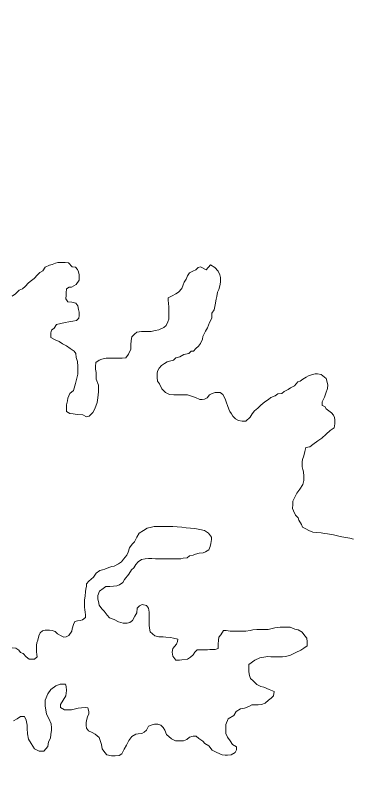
# Model space of a CAD drawing. Extents: x -1643653 to 4543381, y 1624270 to 13878484.
# Drawn here: x 589223 to 589783, y 8907453 to 8908710 of the extents above; entities that cross this region are included whole.
import ezdxf

# ---------------------------------------------------------------- set-up
doc = ezdxf.new("R2010")
doc.units = 0
doc.header["$LTSCALE"] = 160
doc.layers.add('6', color=7, linetype='Continuous', lineweight=13)
doc.layers.add('60', color=7, linetype='Continuous', lineweight=13)

msp = doc.modelspace()

# ---------------------------------------------------------------- linework, layer by layer
at = {"layer": '6'}
for points in [[(589308.3, 8908244.2), (589308.3, 8908248.2), (589308.8, 8908254.8), (589313.4, 8908257.7), (589317.4, 8908257.7), (589324.9, 8908261.7), (589330, 8908269.1), (589330, 8908273.1), (589330, 8908277.7), (589329.1, 8908282.7), (589327.1, 8908286.7), (589324.1, 8908290.7), (589318.6, 8908291.2), (589312.2, 8908297.8), (589306.7, 8908298.3), (589300.7, 8908298.4), (589294.7, 8908298.4), (589290.7, 8908297.4), (589285.2, 8908295), (589280.6, 8908294), (589273.6, 8908290.5), (589269.6, 8908284.6), (589264.5, 8908281.6), (589260.5, 8908278.1), (589255, 8908271.6), (589250.9, 8908268.7), (589245.9, 8908264.7), (589240.3, 8908258.7), (589235.8, 8908254.7), (589230.3, 8908252.3), (589224.2, 8908246.3), (589218.7, 8908242.3)], [(589741.4, 8908105.2), (589733.5, 8908112.2), (589727, 8908113.3), (589723, 8908113.3), (589719, 8908112.3), (589712.4, 8908109.9), (589708.4, 8908107.4), (589702.9, 8908104.4), (589698.4, 8908101), (589694.3, 8908100), (589688.8, 8908093.5), (589682.3, 8908090.1), (589678.2, 8908087.1), (589671.7, 8908083.6), (589667.7, 8908080.6), (589661.2, 8908079.7), (589656.7, 8908076.7), (589649.6, 8908073.8), (589645.6, 8908070.3), (589639.6, 8908066.8), (589633, 8908061.3), (589628, 8908055.9), (589622, 8908051.4), (589618.4, 8908046.4), (589614.9, 8908040.9), (589607.8, 8908034.5), (589601.8, 8908034.5), (589595.3, 8908035.6), (589590.3, 8908038.1), (589585.9, 8908042.6), (589583.9, 8908046.7), (589580.9, 8908050.7), (589579.5, 8908054.7), (589577, 8908060.7), (589575.5, 8908064.7), (589573.1, 8908071.8), (589569.6, 8908078.8), (589565.2, 8908082.3), (589560.7, 8908082.3), (589556.7, 8908081.9), (589551.6, 8908080.4), (589547.1, 8908078.4), (589543.6, 8908073.4), (589539.1, 8908071), (589535.1, 8908070.5), (589531.1, 8908070.5), (589524.1, 8908074.1), (589510.6, 8908078.2), (589496.1, 8908078.3), (589487.6, 8908078.3), (589480.6, 8908078.9), (589474.1, 8908081.9), (589467.7, 8908088.5), (589464.2, 8908096.5), (589460.8, 8908101), (589460.3, 8908107.1), (589460.3, 8908113.6), (589460.9, 8908117.6), (589463.4, 8908122.6), (589467.5, 8908127), (589472.5, 8908130.5), (589476.5, 8908133), (589483, 8908134.9), (589487, 8908135.9), (589491.1, 8908139.9), (589497.6, 8908141.3), (589504.6, 8908145.3), (589512.6, 8908146.8), (589516.7, 8908150.7), (589520.7, 8908151.2), (589524.7, 8908155.2), (589528.7, 8908159.2), (589532.3, 8908163.7), (589535.3, 8908171.1), (589536.3, 8908175.6), (589540.4, 8908184.1), (589544, 8908189.6), (589547.5, 8908198.6), (589551.1, 8908206.1), (589551.2, 8908214.1), (589555.2, 8908219.6), (589556.8, 8908228.1), (589558.3, 8908237.6), (589559.4, 8908242.1), (589560.4, 8908249.1), (589563, 8908253.6), (589564.5, 8908259.6), (589565.6, 8908265.6), (589565.6, 8908273.6), (589564.6, 8908278.1), (589561.7, 8908284.1), (589556.2, 8908290.2), (589548.8, 8908294.7), (589541.7, 8908286.3)], [(589541.7, 8908286.3), (589532.2, 8908291.3), (589528.2, 8908290.4), (589524.2, 8908286.4), (589519.2, 8908283.9), (589514.2, 8908281.4), (589510.6, 8908276.4), (589508.1, 8908271), (589505, 8908266), (589503.5, 8908261.5), (589501.4, 8908255), (589495.4, 8908249), (589491.4, 8908246.5), (589485.3, 8908243.1), (589478.3, 8908239.6), (589478.3, 8908235.6), (589478.7, 8908230.1), (589479.7, 8908224.6), (589479.7, 8908218.6), (589479.6, 8908211.6), (589479.5, 8908204.1), (589478, 8908199.6), (589475, 8908193.6), (589470.9, 8908190.1), (589462.9, 8908186.6), (589456.9, 8908185.2), (589449.9, 8908183.7), (589445.4, 8908183.8), (589438.4, 8908183.8), (589433.9, 8908183.8), (589426.4, 8908182.4), (589422.3, 8908179.4), (589417.8, 8908174.9), (589416.8, 8908168.9), (589416.2, 8908161.4), (589416.1, 8908154.4), (589412.1, 8908145.9), (589408, 8908139.9), (589401.5, 8908139.5), (589395, 8908139.5), (589386.5, 8908139.1), (589382, 8908139.1), (589375, 8908139.2), (589368, 8908137.7), (589363.5, 8908135.7), (589357.9, 8908132.3), (589357.4, 8908125.2), (589357.4, 8908121.2), (589358.3, 8908115.7), (589358.7, 8908104.2), (589362.2, 8908094.2), (589362.1, 8908083.2), (589361.5, 8908073.2), (589359.9, 8908065.7), (589356.4, 8908055.2), (589352.8, 8908048.7), (589346.8, 8908042.7), (589342.2, 8908041.7), (589336.3, 8908044.8), (589326.8, 8908045.3), (589320.3, 8908046.4), (589314.8, 8908047.4), (589309.3, 8908050.5), (589308.8, 8908055), (589308.9, 8908061.5), (589310.9, 8908068.5), (589311, 8908073), (589314.5, 8908080.5), (589320.6, 8908085.4), (589324.2, 8908096.9), (589327.8, 8908112.4), (589327.9, 8908125.4), (589327.4, 8908133.5), (589325, 8908140.5), (589324.5, 8908147), (589321.6, 8908151), (589315.1, 8908155.6), (589309.1, 8908159.6), (589302.2, 8908163.2), (589296.7, 8908167.2), (589290.2, 8908169.8), (589283.2, 8908173.8), (589282.8, 8908181.3), (589284.3, 8908185.8), (589288.3, 8908189.3), (589292.4, 8908195.3), (589299.4, 8908196.7), (589306.9, 8908198.7), (589312.9, 8908199.7), (589319.5, 8908200.6), (589325.5, 8908202.1), (589329.5, 8908205.6), (589330, 8908210.1), (589330.1, 8908216.1), (589329.1, 8908220.1), (589328.1, 8908226.1), (589324.7, 8908230.6), (589318.2, 8908232.7), (589311.2, 8908233.2), (589308.2, 8908238.2), (589308.3, 8908244.2)], [(589786.9, 8907838), (589780.9, 8907839.6), (589774.4, 8907841.1), (589767.4, 8907842.1), (589760.4, 8907843.7), (589753.9, 8907845.2), (589743.9, 8907846.8), (589739, 8907847.8), (589733, 8907848.4), (589725.5, 8907849.4), (589719.5, 8907850), (589712.5, 8907852.5), (589707.5, 8907855.1), (589702, 8907858.1), (589700.5, 8907862.6), (589696.1, 8907869.7), (589695.1, 8907873.7), (589690.7, 8907878.2), (589687.2, 8907885.2), (589685.7, 8907889.2), (589685.8, 8907895.8), (589685.8, 8907901.3), (589689.4, 8907908.2), (589692.9, 8907914.7), (589697.5, 8907921.2), (589702.6, 8907929.2), (589704.1, 8907935.7), (589704.2, 8907943.2), (589703.7, 8907950.2), (589702.7, 8907954.2), (589701.8, 8907958.2), (589701.8, 8907962.2), (589701.8, 8907966.8), (589702.4, 8907970.8), (589704.4, 8907976.8), (589706, 8907983.8), (589707.5, 8907990.8), (589714.5, 8907991.7), (589719.1, 8907995.7), (589727.6, 8908001.6), (589734.2, 8908006.1), (589741.7, 8908012.6), (589748.2, 8908019), (589754.8, 8908023.5), (589755.8, 8908030), (589755.9, 8908036.5), (589755.4, 8908040.5), (589754, 8908044.5), (589750.5, 8908048.6), (589746, 8908051.6), (589741.5, 8908055.1), (589739.6, 8908059.1), (589735.1, 8908060.7), (589735.1, 8908066.7), (589738.7, 8908074.2), (589741.2, 8908081.2), (589743.8, 8908088.7), (589744.3, 8908094.7), (589741.4, 8908105.2)], [(589241.7, 8907642.3), (589247.1, 8907638.3), (589251.1, 8907638.3), (589255.7, 8907638.7), (589260.2, 8907642.2), (589259.7, 8907646.2), (589259.2, 8907650.7), (589259.3, 8907655.2), (589259.3, 8907661.8), (589259.8, 8907665.8), (589261.4, 8907670.2), (589262.9, 8907677.2), (589265, 8907682.2), (589269, 8907685.7), (589273.5, 8907686.7), (589280.5, 8907686.6), (589285, 8907686.1), (589290, 8907684.6), (589294, 8907680.5), (589300, 8907677), (589304.4, 8907675), (589308.5, 8907675.4), (589313, 8907677.9), (589318, 8907684.9), (589318.6, 8907688.9), (589320.6, 8907696.4), (589322.7, 8907700.9), (589327.2, 8907702.4), (589331.7, 8907702.8), (589335.7, 8907703.8), (589340.7, 8907707.8), (589340.7, 8907712.3), (589340.3, 8907716.8), (589339.8, 8907720.8), (589338.8, 8907724.8), (589338.9, 8907728.8), (589338.9, 8907733.3), (589338.9, 8907737.3), (589340, 8907743.3), (589340.5, 8907750.8), (589341.1, 8907754.8), (589342.1, 8907759.8), (589342.6, 8907763.8), (589346.2, 8907768.3), (589350.2, 8907771.8), (589354.2, 8907774.8), (589358.3, 8907781.8), (589364.8, 8907786.2), (589368.8, 8907787.2), (589372.8, 8907788.2), (589379.4, 8907791.1), (589384.4, 8907792.6), (589388.4, 8907793.1), (589395.9, 8907797), (589400.4, 8907800.5), (589404, 8907805), (589409.5, 8907811.5), (589411.6, 8907816.5), (589414.1, 8907823.9), (589418.2, 8907829.9), (589422.2, 8907833.9), (589426.3, 8907841.4), (589430.3, 8907847.9), (589437.3, 8907852.3), (589443.4, 8907856.3), (589450.4, 8907858.3), (589454.9, 8907859.2), (589459.9, 8907859.2), (589466.4, 8907859.2), (589474.4, 8907859.1), (589481.4, 8907859.1), (589486.4, 8907859), (589493.4, 8907858.5), (589500.9, 8907857.9), (589508.4, 8907856.9), (589515.4, 8907856.3), (589522.9, 8907855.8), (589531.4, 8907854.2), (589538.9, 8907852.7), (589545.4, 8907848.1), (589550.3, 8907841.6), (589550.3, 8907837.6), (589549.7, 8907831.1), (589548.2, 8907826.1), (589546.2, 8907820.6), (589540.6, 8907817.1), (589536.6, 8907815.6), (589530.1, 8907814.7), (589524.1, 8907813.2), (589520.1, 8907811.7), (589514.1, 8907810.3), (589510, 8907807.3), (589503.5, 8907806.3), (589499.5, 8907805.4), (589493, 8907805.4), (589486, 8907805.4), (589480.5, 8907805.5), (589474, 8907805.5), (589468, 8907805.6), (589464, 8907805.6), (589457.5, 8907805.6)], [(589457.5, 8907805.6), (589451, 8907805.7), (589445.5, 8907805.7), (589440, 8907805.3), (589434, 8907804.3), (589428.5, 8907800.3), (589424.4, 8907795.8), (589421.4, 8907790.4), (589417.3, 8907786.9), (589412.8, 8907779.9), (589405.7, 8907770.9), (589402.7, 8907765.9), (589397.1, 8907762), (589393.1, 8907760.5), (589387.6, 8907760), (589381.1, 8907759.1), (589374.6, 8907759.1), (589370.1, 8907756.2), (589364.1, 8907751.7), (589361, 8907744.2), (589361, 8907738.2), (589362.4, 8907734.2), (589363.4, 8907728.2), (589367.8, 8907722.1), (589371.8, 8907718.1), (589376.8, 8907711.5), (589380.7, 8907707.5), (589388.2, 8907704.5), (589395.7, 8907700.4), (589403.7, 8907698.3), (589410.2, 8907698.3), (589414.7, 8907699.3), (589419.2, 8907702.8), (589422.8, 8907710.2), (589426.3, 8907715.7), (589426.9, 8907723.2), (589430.9, 8907727.2), (589434.9, 8907729.2), (589442.4, 8907727.6), (589445.9, 8907723.1), (589446.8, 8907716.6), (589446.8, 8907712.6), (589446.8, 8907707.1), (589446.7, 8907701.1), (589446.7, 8907695.1), (589447.1, 8907690.1), (589448.6, 8907684), (589456, 8907677.5), (589463, 8907675.4), (589470, 8907675.4), (589474.5, 8907674.8), (589482.5, 8907674.3), (589487, 8907673.3), (589494.5, 8907671.7), (589494, 8907667.7), (589492.4, 8907663.2), (589485.9, 8907656.2), (589484.8, 8907650.2), (589486.3, 8907643.7), (589491.2, 8907636.7), (589497.2, 8907636.6), (589501.2, 8907637.1), (589510.8, 8907638.6), (589515.8, 8907641.5), (589520.3, 8907645.5), (589522.8, 8907650), (589526.9, 8907654), (589531.4, 8907653.9), (589537.4, 8907653.9), (589543.9, 8907653.9), (589547.9, 8907654.3), (589556.9, 8907654.3), (589561.4, 8907656.2), (589561.5, 8907663.2), (589562, 8907670.3), (589562.6, 8907674.8), (589566.1, 8907679.2), (589570.7, 8907686.2), (589575.2, 8907686.2), (589581.6, 8907685.2), (589586.1, 8907685.1), (589593.2, 8907685.1), (589599.2, 8907685), (589607.7, 8907685), (589614.7, 8907686.4), (589619.2, 8907687.4), (589626.2, 8907687.9), (589633.2, 8907687.8), (589637.2, 8907687.8), (589644.7, 8907687.7), (589649.2, 8907688.7), (589656.2, 8907690.7), (589665.2, 8907691.6), (589669.7, 8907691.6), (589677.7, 8907691.5), (589681.7, 8907691.5), (589689.2, 8907688.4), (589694.7, 8907687.4), (589701.7, 8907683.4), (589706.1, 8907677.3), (589709.6, 8907673.3)], [(589709.6, 8907673.3), (589710.1, 8907667.3), (589710, 8907660.8), (589704.5, 8907656.8), (589699.5, 8907653.3), (589690.9, 8907649.4), (589680.9, 8907644.4), (589673.4, 8907643), (589668.9, 8907642.5), (589662.8, 8907642.6), (589655.8, 8907642.6), (589649.3, 8907642.6), (589644.3, 8907642.7), (589637.8, 8907641.7), (589631.3, 8907640.8), (589622.8, 8907636.8), (589612.7, 8907629.4), (589612.7, 8907622.4), (589612.6, 8907617.3), (589614.1, 8907611.3), (589615.6, 8907606.3), (589620, 8907602.3), (589626, 8907596.2), (589633, 8907593.2), (589637.5, 8907591.7), (589646.4, 8907588.1), (589654.9, 8907584.5), (589653.9, 8907577.5), (589649.8, 8907573.5), (589645.3, 8907570.1), (589640.2, 8907565.1), (589633.7, 8907563.1), (589628.2, 8907562.7), (589624.2, 8907562.7), (589617.7, 8907562.2), (589612.7, 8907559.8), (589605.7, 8907556.8), (589598.7, 8907555.9), (589591.6, 8907551.4), (589587.6, 8907544.9), (589578.5, 8907539), (589574.5, 8907530), (589574.4, 8907523.5), (589574.3, 8907515), (589577.3, 8907508.4), (589581.8, 8907502.4), (589585.7, 8907496.4), (589592.2, 8907492.8), (589592.2, 8907487.8), (589590.1, 8907483.3), (589583.1, 8907479.3), (589577.1, 8907478.9), (589573.1, 8907478.9), (589568.1, 8907479.4), (589559.6, 8907483), (589551.6, 8907487.1), (589546.2, 8907494.1), (589539.2, 8907498.2), (589536.2, 8907502.2), (589529.3, 8907506.2), (589525.3, 8907510.3), (589519.8, 8907510.3), (589513.8, 8907508.8), (589509.7, 8907504.9), (589503.7, 8907502.4), (589497.2, 8907502.4), (589490.7, 8907502.5), (589483.7, 8907506.1), (589475.8, 8907513.1), (589472.8, 8907520.1), (589469.9, 8907524.7), (589466.4, 8907528.7), (589461.4, 8907530.2), (589455.9, 8907530.3), (589449.9, 8907528.8), (589445.9, 8907526.8), (589442.3, 8907520.3), (589438.3, 8907516.9), (589434.3, 8907514.9), (589428.3, 8907514.4), (589424.3, 8907513.4), (589417.7, 8907510), (589412.7, 8907503), (589409.1, 8907495.5), (589405.1, 8907488.5), (589401, 8907481.1), (589397, 8907478.1), (589390, 8907477.6), (589384, 8907477.7), (589376.5, 8907479.2), (589373, 8907483.2), (589368.6, 8907489.3), (589367.6, 8907496.3), (589365.2, 8907503.3), (589363.2, 8907508.3), (589356.7, 8907513.9), (589351.8, 8907516.4), (589345.8, 8907519), (589342.3, 8907523.5), (589341.8, 8907528), (589341.9, 8907532.5)], [(589218.8, 8907657.5), (589224.8, 8907657), (589229.8, 8907653.4), (589232.2, 8907649.4), (589236.7, 8907647.9), (589241.7, 8907642.3)], [(589341.9, 8907532.5), (589342.4, 8907536.5), (589344, 8907542.5), (589346, 8907547.5), (589346, 8907551.5), (589344.6, 8907557.5), (589340.1, 8907558.1), (589334.1, 8907557.6), (589328.6, 8907557.1), (589324, 8907555.7), (589317.5, 8907554.2), (589313, 8907554.2), (589305.5, 8907554.3), (589299.1, 8907558.3), (589299.1, 8907562.8), (589303.7, 8907570.3), (589308.2, 8907577.3), (589308.8, 8907586.3), (589308.3, 8907592.8), (589307.3, 8907596.8), (589303.3, 8907596.9), (589298.3, 8907596.9), (589291.3, 8907593.9), (589282.8, 8907588), (589277.7, 8907580.5), (589273.6, 8907570.5), (589273.6, 8907560.5), (589274.5, 8907554), (589276, 8907547), (589279.4, 8907539.9), (589283.3, 8907530.9), (589283.8, 8907524.4), (589283.8, 8907520.4), (589283.2, 8907512.9), (589282.2, 8907506.9), (589279.1, 8907500.9), (589278.1, 8907493.4), (589271.5, 8907485.4), (589267.5, 8907485.4), (589263.5, 8907485.5), (589256, 8907489.5), (589250.1, 8907498.1), (589245.6, 8907505.6), (589244.2, 8907514.1), (589243.8, 8907523.2), (589243.3, 8907528.7), (589241.9, 8907536.7), (589238.9, 8907543.2), (589232.4, 8907542.8), (589226.9, 8907539.3), (589220.8, 8907535.8)]]:
    msp.add_lwpolyline(points, dxfattribs=at)
at = {"layer": '60', "lineweight": 25}
msp.add_spline([(814781, 9009175.5), (814787.2, 9009173.4), (814796.9, 9009173.4), (814799.4, 9009172.4), (814805.1, 9009174.5), (814805.6, 9009176.5), (814811.7, 9009179.5), (814811.7, 9009179.5), (814801.5, 9009181), (814790.7, 9009181.5), (814784.1, 9009183.1), (814777.4, 9009185.1), (814778.4, 9009175.5)], degree=3, dxfattribs=at)

doc.saveas('drawing.dxf')
